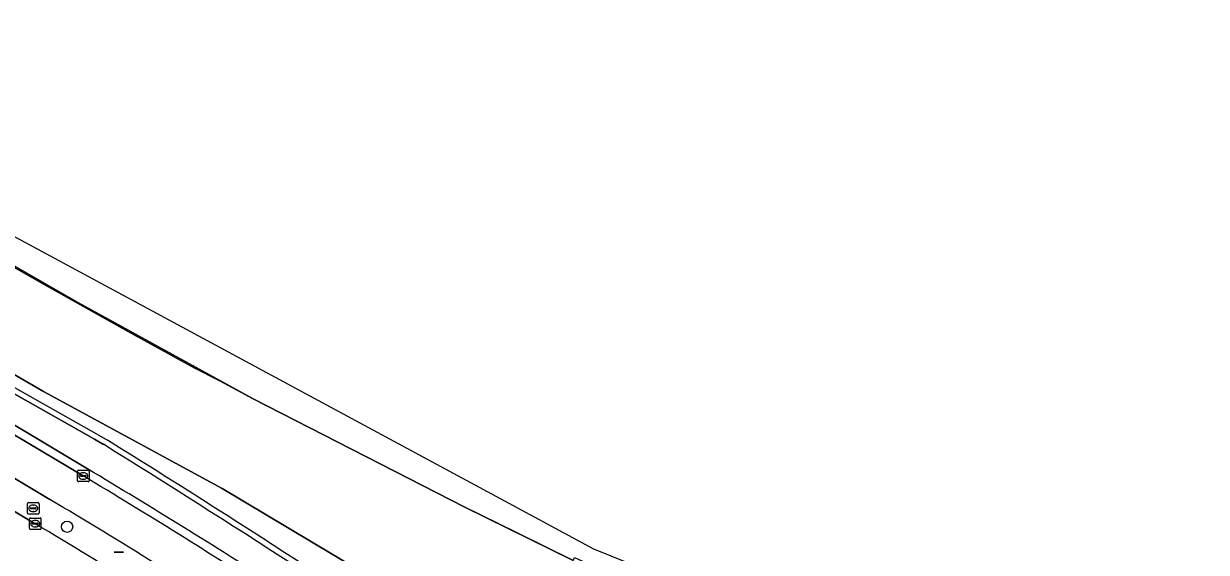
# Model space of a CAD drawing. Extents: x 159716 to 160783, y 383290 to 384031.
# Drawn here: x 160584.1 to 160687.6, y 383735.9 to 383782.2 of the extents above; entities that cross this region are included whole.
import ezdxf

# ---------------------------------------------------------------- set-up
doc = ezdxf.new("R2010")
doc.units = 0
for name, color, linetype in [('IMGEO_Berm_groen', 7, 'Continuous'), ('IMGEO_Boom', 7, 'Continuous'), ('IMGEO_Fietspad_gesloten', 7, 'Continuous'), ('IMGEO_Geluidsscherm', 7, 'Continuous'), ('IMGEO_Grasland_overig', 7, 'Continuous'), ('IMGEO_Groenvoorziening', 7, 'Continuous'), ('IMGEO_Hek', 7, 'Continuous'), ('IMGEO_Kolk', 7, 'Continuous'), ('IMGEO_Lichtmast', 7, 'Continuous'), ('IMGEO_Perron', 7, 'Continuous'), ('IMGEO_Rijbaan_lokaal_gesloten', 7, 'Continuous'), ('IMGEO_Rioolput', 7, 'Continuous')]:
    doc.layers.add(name, color=color, linetype=linetype)

msp = doc.modelspace()

# ---------------------------------------------------------------- linework, layer by layer
at = {"layer": 'IMGEO_Berm_groen'}
for points in [[(160560.92, 383760.62), (160560.56, 383759.97), (160563.85, 383757.91), (160566.49, 383756.3), (160570.07, 383754.1), (160572.58, 383752.57), (160576.89, 383750), (160589.33, 383742.6)], [(160570.61, 383750), (160569.68, 383750.55), (160568.67, 383751.17), (160565.09, 383753.37), (160561.38, 383755.66), (160560.44, 383756.19), (160559.66, 383753.79), (160564, 383751.1), (160565.81, 383750), (160567.59, 383748.92), (160568.38, 383748.44), (160585.13, 383738.42)], [(160589.69, 383743.23), (160578.39, 383750), (160574.7, 383752.21)], [(160586.41, 383740.54), (160570.61, 383750)]]:
    msp.add_lwpolyline(points, dxfattribs=at)
for centre, radius, start, end in [((160266.41, 383204.84), 627.27, 57.23751, 59.01512), ((160243.03, 383164.34), 674.75, 57.42561, 59.08511), ((160263.79, 383199.49), 629.94, 57.23164, 59.19303), ((160225.42, 383136.86), 700.9, 57.36349, 59.12251)]:
    msp.add_arc(centre, radius, start, end, dxfattribs=at)
at = {"layer": 'IMGEO_Boom'}
msp.add_circle((160587.92, 383738.15), 0.489, dxfattribs=at)
at = {"layer": 'IMGEO_Fietspad_gesloten'}
for points in [[(160591.09, 383745.36), (160590.32, 383745.83), (160582.94, 383750), (160577.99, 383752.87), (160571.39, 383756.85), (160567.79, 383759.01), (160566.99, 383759.48), (160563.39, 383761.89), (160558.33, 383765.08), (160557.83, 383765.39), (160549.77, 383770.47), (160530.38, 383783.27)], [(160566.82, 383756.98), (160570.41, 383754.79), (160574.7, 383752.21), (160578.39, 383750), (160589.69, 383743.23)]]:
    msp.add_lwpolyline(points, dxfattribs=at)
for centre, radius, start, end in [((160080.9, 382922.92), 967.84, 55.86679, 58.18744), ((160243.03, 383164.34), 674.75, 57.42561, 59.08511)]:
    msp.add_arc(centre, radius, start, end, dxfattribs=at)
at = {"layer": 'IMGEO_Geluidsscherm'}
msp.add_lwpolyline([(160575.17, 383765.53), (160577.62, 383764.08), (160585.71, 383759.46), (160593.19, 383755.26), (160599.03, 383752.07), (160601.29, 383750.93), (160604.19, 383749.36), (160622.74, 383739.86), (160632.21, 383735.21), (160632.33, 383735.46), (160635.97, 383733.79), (160635.84, 383733.51), (160639.45, 383731.78), (160643.26, 383730.04), (160649.36, 383727.27), (160659.59, 383722.78), (160669.95, 383718.43), (160678.17, 383715.12), (160684.4, 383712.68), (160690.65, 383710.28)], dxfattribs=at)
at = {"layer": 'IMGEO_Grasland_overig'}
msp.add_lwpolyline([(160576.31, 383755.49), (160585.84, 383750), (160601.49, 383741.51), (160616.97, 383732.25), (160618.56, 383731.43), (160619.2, 383731.66), (160619.86, 383731.78), (160620.54, 383731.78), (160621.61, 383731.52), (160628.96, 383728.1), (160629.74, 383729.8), (160630.8, 383732.11), (160632.16, 383735.09), (160632.21, 383735.21), (160627.19, 383737.68), (160622.74, 383739.86), (160604.19, 383749.36), (160588.91, 383757.73), (160571.2, 383767.9)], dxfattribs=at)
at = {"layer": 'IMGEO_Groenvoorziening'}
for points in [[(160626.18, 383722.48), (160627.7, 383725.79), (160627.87, 383725.72), (160628.96, 383728.1), (160621.61, 383731.52), (160620.54, 383731.78), (160619.86, 383731.78), (160619.2, 383731.66), (160618.56, 383731.43), (160616.97, 383732.25), (160601.49, 383741.51), (160585.84, 383750), (160576.31, 383755.49)], [(160582.94, 383750), (160590.32, 383745.83), (160591.09, 383745.36)]]:
    msp.add_lwpolyline(points, dxfattribs=at)
msp.add_arc((160080.9, 382922.92), 967.84, 55.86679, 58.18744, dxfattribs=at)
at = {"layer": 'IMGEO_Hek'}
for points in [[(160583.31, 383750.35), (160590.69, 383746.18)], [(160590.69, 383746.18), (160591.46, 383745.72)]]:
    msp.add_lwpolyline(points, dxfattribs=at)
msp.add_arc((160081.27, 382923.27), 967.84, 55.86679, 58.18744, dxfattribs=at)
at = {"layer": 'IMGEO_Kolk'}
for p, q in [((160588.84, 383742.17), (160588.84, 383743.02)), ((160588.91, 383743.1), (160589.76, 383743.1)), ((160589.1, 383742.59), (160589.1, 383742.6)), ((160589.14, 383742.64), (160589.54, 383742.64)), ((160589.33, 383742.88), (160589.35, 383742.88)), ((160589.58, 383742.6), (160589.58, 383742.59)), ((160589.84, 383743.02), (160589.84, 383742.17)), ((160589.76, 383742.1), (160588.91, 383742.1)), ((160589.53, 383742.55), (160589.14, 383742.55)), ((160589.35, 383742.32), (160589.32, 383742.32)), ((160584.63, 383738), (160584.63, 383738.85)), ((160584.71, 383738.92), (160585.56, 383738.92)), ((160584.93, 383738.47), (160585.33, 383738.47)), ((160585.12, 383738.7), (160585.14, 383738.7)), ((160585.63, 383738.85), (160585.63, 383738)), ((160585.56, 383737.92), (160584.71, 383737.92)), ((160584.89, 383738.42), (160584.89, 383738.43)), ((160585.33, 383738.38), (160584.93, 383738.38)), ((160585.14, 383738.14), (160585.12, 383738.14)), ((160585.37, 383738.43), (160585.37, 383738.42))]:
    msp.add_line(p, q, dxfattribs=at)
for points in [[(160588.84, 383742.17), (160588.84, 383743.02)], [(160588.91, 383743.1), (160589.76, 383743.1)], [(160589.84, 383743.02), (160589.84, 383742.17)], [(160589.76, 383742.1), (160588.91, 383742.1)], [(160584.63, 383738), (160584.63, 383738.85)], [(160584.71, 383738.92), (160585.56, 383738.92)], [(160585.63, 383738.85), (160585.63, 383738)], [(160585.56, 383737.92), (160584.71, 383737.92)]]:
    msp.add_lwpolyline(points, dxfattribs=at)
for centre, radius, start, end in [((160588.91, 383743.02), 0.0765, 91.552, 178.448), ((160588.91, 383743.02), 0.0765, 91.552, 178.448), ((160589.14, 383742.6), 0.0403, 85.8775, 175.7526), ((160589.54, 383742.6), 0.0386, 1.7309, 96.639), ((160589.76, 383743.02), 0.0765, 1.552, 88.448), ((160589.76, 383743.02), 0.0765, 1.552, 88.448), ((160588.91, 383742.17), 0.0765, 181.552, 268.448), ((160588.91, 383742.17), 0.0765, 181.552, 268.448), ((160589.13, 383742.59), 0.0366, 178.938, 274.7102), ((160589.54, 383742.6), 0.043, 264.8664, 352.4533), ((160589.76, 383742.17), 0.0765, 271.552, 358.448), ((160589.76, 383742.17), 0.0765, 271.552, 358.448), ((160584.71, 383738.85), 0.0765, 91.552, 178.448), ((160584.71, 383738.85), 0.0765, 91.552, 178.448), ((160584.93, 383738.43), 0.0403, 85.8775, 175.7526), ((160585.34, 383738.43), 0.0386, 1.7309, 96.639), ((160585.56, 383738.85), 0.0765, 1.552, 88.448), ((160585.56, 383738.85), 0.0765, 1.552, 88.448), ((160584.71, 383738), 0.0765, 181.552, 268.448), ((160584.71, 383738), 0.0765, 181.552, 268.448), ((160584.93, 383738.42), 0.0366, 178.938, 274.7102), ((160585.33, 383738.42), 0.043, 264.8664, 352.4533), ((160585.56, 383738), 0.0765, 271.552, 358.448), ((160585.56, 383738), 0.0765, 271.552, 358.448)]:
    msp.add_arc(centre, radius, start, end, dxfattribs=at)
for centre, major_axis, ratio, start_param, end_param in [((160589.32, 383742.6), (-0.387, 0.002), 0.722429, 4.712389, 7.853982), ((160589.35, 383742.6), (-0.39, 0.002), 0.717154, 1.570796, 4.712389), ((160585.12, 383738.42), (-0.387, 0.002), 0.722429, 4.712389, 7.853982), ((160585.14, 383738.42), (-0.39, 0.002), 0.717154, 1.570796, 4.712389)]:
    msp.add_ellipse(centre, major_axis=major_axis, ratio=ratio, start_param=start_param, end_param=end_param, dxfattribs=at)
at = {"layer": 'IMGEO_Lichtmast'}
for p, q in [((160592.05, 383735.92), (160592.84, 383735.92)), ((160592.84, 383735.92), (160592.05, 383735.92))]:
    msp.add_line(p, q, dxfattribs=at)
at = {"layer": 'IMGEO_Perron'}
for points in [[(160714.02, 383703.9), (160634.02, 383736.18), (160577.89, 383766.42), (160517.83, 383805.85)], [(160542.36, 383786.21), (160559.42, 383775.23), (160571.2, 383767.9), (160588.91, 383757.73), (160604.19, 383749.36), (160622.74, 383739.86), (160627.19, 383737.68), (160632.21, 383735.21), (160632.33, 383735.46), (160635.97, 383733.79), (160635.84, 383733.51), (160639.45, 383731.78), (160643.26, 383730.04), (160649.36, 383727.27), (160659.59, 383722.78), (160669.95, 383718.43), (160678.17, 383715.12), (160684.4, 383712.68), (160690.65, 383710.28)]]:
    msp.add_lwpolyline(points, dxfattribs=at)
at = {"layer": 'IMGEO_Rijbaan_lokaal_gesloten'}
for points in [[(160585.13, 383738.42), (160568.38, 383748.44), (160567.59, 383748.92), (160565.81, 383750), (160564, 383751.1), (160559.66, 383753.79), (160560.44, 383756.19), (160559.06, 383757.02), (160560.1, 383759.12), (160558.2, 383760.1), (160556.95, 383760.83), (160555.7, 383761.56), (160555.62, 383761.61), (160554.33, 383762.38), (160553.79, 383762.71), (160553.26, 383763.03), (160552.85, 383763.27), (160533.92, 383775.53), (160525.87, 383781.02), (160519.27, 383786.06)], [(160589.33, 383742.6), (160576.89, 383750), (160572.58, 383752.57), (160570.07, 383754.1), (160566.49, 383756.3), (160563.85, 383757.91), (160560.56, 383759.97), (160560.1, 383759.12), (160559.06, 383757.02), (160560.44, 383756.19), (160561.38, 383755.66), (160565.09, 383753.37), (160568.67, 383751.17), (160569.68, 383750.55), (160570.61, 383750), (160586.41, 383740.54)]]:
    msp.add_lwpolyline(points, dxfattribs=at)
for centre, radius, start, end in [((160266.41, 383204.84), 627.27, 57.23751, 59.01512), ((160263.79, 383199.49), 629.94, 57.23164, 59.19303), ((160225.42, 383136.86), 700.9, 57.36349, 59.12251)]:
    msp.add_arc(centre, radius, start, end, dxfattribs=at)
at = {"layer": 'IMGEO_Rioolput'}
for p, q in [((160584.46, 383739.35), (160584.46, 383740.2)), ((160584.53, 383740.27), (160585.38, 383740.27)), ((160584.71, 383739.77), (160584.71, 383739.78)), ((160585.15, 383739.73), (160584.75, 383739.73)), ((160584.76, 383739.82), (160585.15, 383739.82)), ((160584.94, 383740.05), (160584.97, 383740.05)), ((160584.97, 383739.49), (160584.94, 383739.49)), ((160585.2, 383739.78), (160585.2, 383739.77)), ((160585.46, 383740.2), (160585.46, 383739.35)), ((160585.38, 383739.27), (160584.53, 383739.27))]:
    msp.add_line(p, q, dxfattribs=at)
for points in [[(160584.46, 383739.35), (160584.46, 383740.2)], [(160584.53, 383740.27), (160585.38, 383740.27)], [(160585.46, 383740.2), (160585.46, 383739.35)], [(160585.38, 383739.27), (160584.53, 383739.27)]]:
    msp.add_lwpolyline(points, dxfattribs=at)
for centre, radius, start, end in [((160584.53, 383740.2), 0.0765, 91.552, 178.448), ((160584.53, 383740.2), 0.0765, 91.552, 178.448), ((160584.75, 383739.78), 0.0403, 85.8775, 175.7526), ((160584.75, 383739.77), 0.0366, 178.938, 274.7102), ((160585.16, 383739.78), 0.0386, 1.7309, 96.639), ((160585.16, 383739.77), 0.043, 264.8664, 352.4533), ((160585.38, 383740.2), 0.0765, 1.552, 88.448), ((160585.38, 383740.2), 0.0765, 1.552, 88.448), ((160584.53, 383739.35), 0.0765, 181.552, 268.448), ((160584.53, 383739.35), 0.0765, 181.552, 268.448), ((160585.38, 383739.35), 0.0765, 271.552, 358.448), ((160585.38, 383739.35), 0.0765, 271.552, 358.448)]:
    msp.add_arc(centre, radius, start, end, dxfattribs=at)
for centre, major_axis, ratio, start_param, end_param in [((160584.94, 383739.77), (-0.387, 0.002), 0.722429, 4.712389, 7.853982), ((160584.97, 383739.77), (-0.39, 0.002), 0.717154, 1.570796, 4.712389)]:
    msp.add_ellipse(centre, major_axis=major_axis, ratio=ratio, start_param=start_param, end_param=end_param, dxfattribs=at)

doc.saveas('drawing.dxf')
